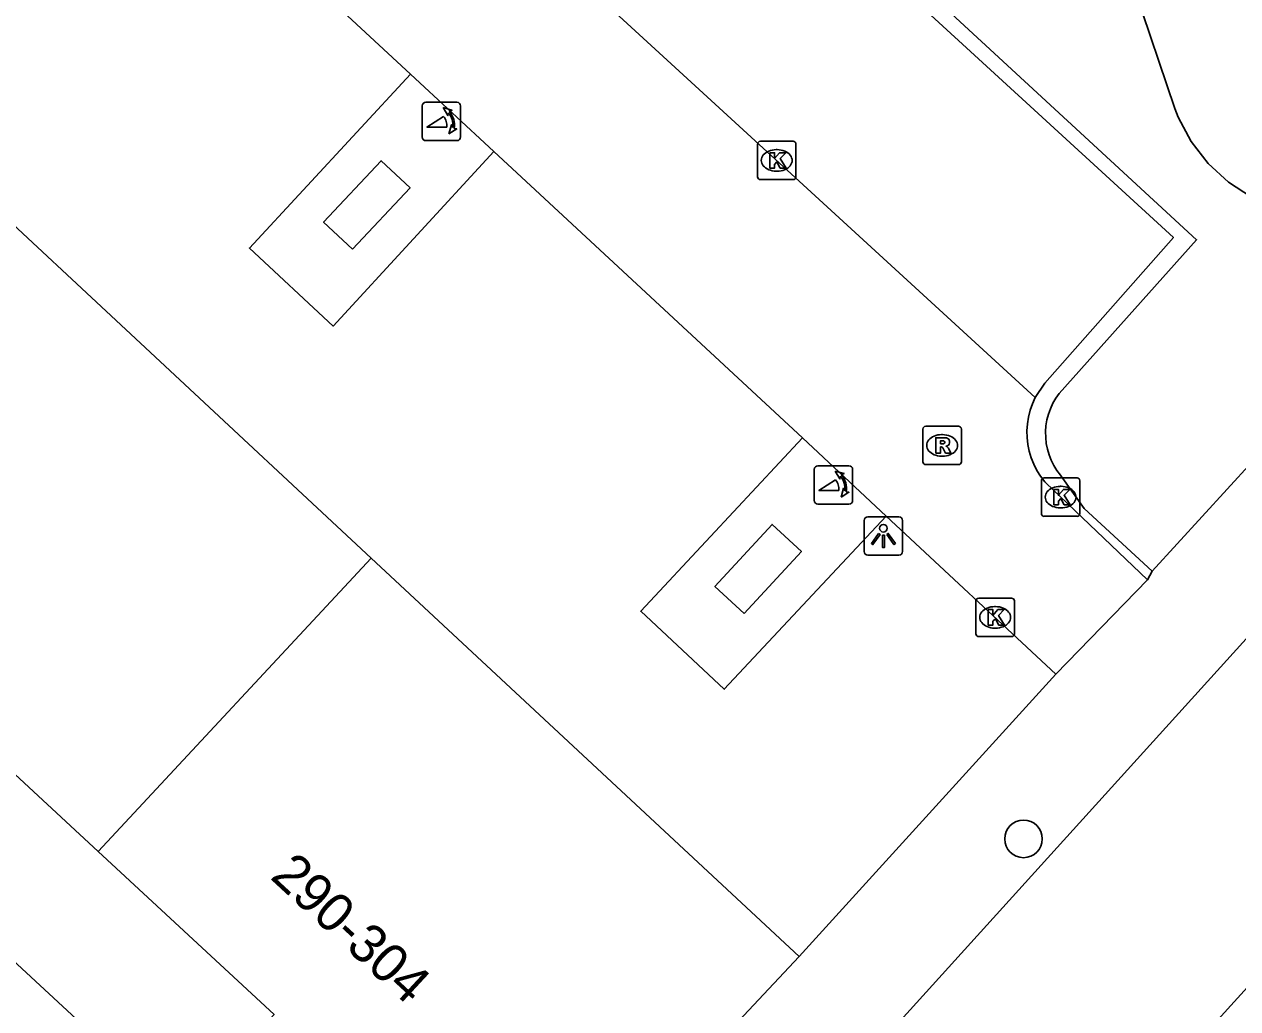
# Model space of a CAD drawing. Extents: x 159222 to 160346, y 381249 to 382166.
# Drawn here: x 159756.87 to 159788.43, y 381662.09 to 381687.69 of the extents above; entities that cross this region are included whole.
import ezdxf

# ---------------------------------------------------------------- set-up
doc = ezdxf.new("R2010")
doc.units = 0
for name, color, linetype in [('IMGEO_Boom', 7, 'Continuous'), ('IMGEO_Groenvoorziening', 7, 'Continuous'), ('IMGEO_Kolk', 7, 'Continuous'), ('IMGEO_Lichtpunt', 7, 'Continuous'), ('IMGEO_Pand', 7, 'Continuous'), ('IMGEO_Pand_nummerreeks', 7, 'Continuous'), ('IMGEO_Poller', 7, 'Continuous'), ('IMGEO_Rijbaan_lokaal_open', 7, 'Continuous'), ('IMGEO_Rioolput', 7, 'Continuous'), ('IMGEO_Voetpad_open', 7, 'Continuous')]:
    doc.layers.add(name, color=color, linetype=linetype)

msp = doc.modelspace()

# ---------------------------------------------------------------- linework, layer by layer
at = {"layer": 'IMGEO_Boom'}
msp.add_circle((159782.856, 381666.508), 0.489, dxfattribs=at)
at = {"layer": 'IMGEO_Groenvoorziening'}
msp.add_lwpolyline([(159795.667, 381687.924), (159794.813, 381685.687), (159793.517, 381683.609), (159792.92, 381683.21), (159792.265, 381682.916), (159791.57, 381682.734), (159790.855, 381682.671), (159790.139, 381682.727), (159789.442, 381682.902), (159788.784, 381683.19), (159788.184, 381683.584), (159787.657, 381684.071), (159787.218, 381684.64), (159786.88, 381685.274), (159786.791, 381685.497), (159785.742, 381688.609)], dxfattribs=at)
at = {"layer": 'IMGEO_Kolk'}
for p, q in [((159776.012, 381684.649), (159776.864, 381684.649)), ((159775.937, 381683.723), (159775.937, 381684.575)), ((159776.425, 381684.429), (159776.45, 381684.429)), ((159776.938, 381684.575), (159776.938, 381683.723)), ((159776.448, 381683.869), (159776.423, 381683.869)), ((159776.864, 381683.649), (159776.012, 381683.649)), ((159783.32, 381674.969), (159783.32, 381675.821)), ((159783.395, 381675.895), (159784.247, 381675.895)), ((159784.321, 381675.821), (159784.321, 381674.969)), ((159783.808, 381675.675), (159783.833, 381675.675)), ((159784.247, 381674.895), (159783.395, 381674.895)), ((159783.831, 381675.115), (159783.806, 381675.115)), ((159781.617, 381671.842), (159781.617, 381672.694)), ((159781.692, 381672.768), (159782.544, 381672.768)), ((159782.618, 381672.694), (159782.618, 381671.842)), ((159782.105, 381672.548), (159782.13, 381672.548)), ((159782.128, 381671.988), (159782.103, 381671.988)), ((159782.544, 381671.768), (159781.692, 381671.768))]:
    msp.add_line(p, q, dxfattribs=at)
for points in [[(159776.012, 381684.649), (159776.864, 381684.649)], [(159775.937, 381683.723), (159775.937, 381684.575)], [(159776.258, 381684.349), (159776.381, 381684.349), (159776.381, 381684.198), (159776.511, 381684.349), (159776.675, 381684.349), (159776.529, 381684.198), (159776.682, 381683.949), (159776.53, 381683.949), (159776.445, 381684.113), (159776.381, 381684.046), (159776.381, 381683.949), (159776.258, 381683.949), (159776.258, 381684.349)], [(159776.938, 381684.575), (159776.938, 381683.723)], [(159776.864, 381683.649), (159776.012, 381683.649)], [(159783.32, 381674.969), (159783.32, 381675.821)], [(159783.395, 381675.895), (159784.247, 381675.895)], [(159784.321, 381675.821), (159784.321, 381674.969)], [(159783.641, 381675.595), (159783.764, 381675.595), (159783.764, 381675.444), (159783.894, 381675.595), (159784.058, 381675.595), (159783.912, 381675.444), (159784.065, 381675.195), (159783.913, 381675.195), (159783.828, 381675.359), (159783.764, 381675.292), (159783.764, 381675.195), (159783.641, 381675.195), (159783.641, 381675.595)], [(159784.247, 381674.895), (159783.395, 381674.895)], [(159781.617, 381671.842), (159781.617, 381672.694)], [(159781.692, 381672.768), (159782.544, 381672.768)], [(159782.618, 381672.694), (159782.618, 381671.842)], [(159781.938, 381672.468), (159782.061, 381672.468), (159782.061, 381672.317), (159782.191, 381672.468), (159782.355, 381672.468), (159782.209, 381672.317), (159782.362, 381672.068), (159782.21, 381672.068), (159782.125, 381672.232), (159782.061, 381672.165), (159782.061, 381672.068), (159781.938, 381672.068), (159781.938, 381672.468)], [(159782.544, 381671.768), (159781.692, 381671.768)]]:
    msp.add_lwpolyline(points, dxfattribs=at)
for centre, start, end in [((159776.014, 381684.573), 91.552, 178.448), ((159776.014, 381684.573), 91.552, 178.448), ((159776.862, 381684.573), 1.552, 88.448), ((159776.862, 381684.573), 1.552, 88.448), ((159776.014, 381683.725), 181.552, 268.448), ((159776.014, 381683.725), 181.552, 268.448), ((159776.862, 381683.725), 271.552, 358.448), ((159776.862, 381683.725), 271.552, 358.448), ((159783.397, 381675.819), 91.552, 178.448), ((159783.397, 381675.819), 91.552, 178.448), ((159784.245, 381675.819), 1.552, 88.448), ((159784.245, 381675.819), 1.552, 88.448), ((159783.397, 381674.971), 181.552, 268.448), ((159783.397, 381674.971), 181.552, 268.448), ((159784.245, 381674.971), 271.552, 358.448), ((159784.245, 381674.971), 271.552, 358.448), ((159781.694, 381672.692), 91.552, 178.448), ((159781.694, 381672.692), 91.552, 178.448), ((159782.542, 381672.692), 1.552, 88.448), ((159782.542, 381672.692), 1.552, 88.448), ((159781.694, 381671.844), 181.552, 268.448), ((159781.694, 381671.844), 181.552, 268.448), ((159782.542, 381671.844), 271.552, 358.448), ((159782.542, 381671.844), 271.552, 358.448)]:
    msp.add_arc(centre, 0.0765, start, end, dxfattribs=at)
for centre, major_axis, ratio, start_param, end_param in [((159776.424, 381684.149), (-0.387, 0.002), 0.722429, 4.712389, 7.853982), ((159776.449, 381684.149), (-0.39, 0.002), 0.717154, 1.570796, 4.712389), ((159783.807, 381675.395), (-0.387, 0.002), 0.722429, 4.712389, 7.853982), ((159783.832, 381675.395), (-0.39, 0.002), 0.717154, 1.570796, 4.712389), ((159782.104, 381672.268), (-0.387, 0.002), 0.722429, 4.712389, 7.853982), ((159782.129, 381672.268), (-0.39, 0.002), 0.717154, 1.570796, 4.712389)]:
    msp.add_ellipse(centre, major_axis=major_axis, ratio=ratio, start_param=start_param, end_param=end_param, dxfattribs=at)
at = {"layer": 'IMGEO_Lichtpunt'}
for p, q in [((159779.616, 381674.883), (159778.808, 381674.883)), ((159779.616, 381674.883), (159778.808, 381674.883)), ((159778.714, 381674.788), (159778.714, 381673.981)), ((159778.714, 381674.788), (159778.714, 381673.981)), ((159779.71, 381673.981), (159779.71, 381674.788)), ((159779.71, 381673.981), (159779.71, 381674.788)), ((159778.808, 381673.887), (159779.616, 381673.887)), ((159778.808, 381673.887), (159779.616, 381673.887))]:
    msp.add_line(p, q, dxfattribs=at)
for points in [[(159779.088, 381674.452), (159779.127, 381674.424), (159778.939, 381674.162), (159778.901, 381674.189), (159779.088, 381674.452)], [(159779.19, 381674.404), (159779.237, 381674.404), (159779.237, 381674.082), (159779.19, 381674.082), (159779.19, 381674.404)], [(159779.3, 381674.424), (159779.338, 381674.451), (159779.525, 381674.189), (159779.486, 381674.161), (159779.3, 381674.424)]]:
    msp.add_lwpolyline(points, dxfattribs=at)
msp.add_circle((159779.213, 381674.586), 0.0994, dxfattribs=at)
for centre, start, end in [((159778.808, 381674.788), 90, 180), ((159778.808, 381674.788), 90, 180), ((159779.616, 381674.788), 0, 90), ((159779.616, 381674.788), 0, 90), ((159778.808, 381673.981), 180, 270), ((159778.808, 381673.981), 180, 270), ((159779.616, 381673.981), 270, 0), ((159779.616, 381673.981), 270, 360)]:
    msp.add_arc(centre, 0.0946, start, end, dxfattribs=at)
at = {"layer": 'IMGEO_Pand'}
for points in [[(159765.892, 381673.811), (159754.905, 381684.037)], [(159758.79, 381666.181), (159754.212, 381670.422), (159753.296, 381669.433), (159751.462, 381671.131), (159752.378, 381672.12), (159747.779, 381676.381)], [(159765.892, 381673.811), (159758.79, 381666.181)], [(159777.023, 381663.45), (159765.892, 381673.811)], [(159769.912, 381655.879), (159765.188, 381660.256), (159764.271, 381659.266), (159762.452, 381660.951), (159763.368, 381661.94), (159758.79, 381666.181)], [(159769.912, 381655.879), (159777.023, 381663.45)]]:
    msp.add_lwpolyline(points, dxfattribs=at)
at = {"layer": 'IMGEO_Poller'}
for p, q in [((159767.22, 381685.565), (159767.22, 381684.758)), ((159767.22, 381685.565), (159767.22, 381684.758)), ((159768.122, 381685.66), (159767.314, 381685.66)), ((159768.122, 381685.66), (159767.314, 381685.66)), ((159768.216, 381684.758), (159768.216, 381685.565)), ((159768.216, 381684.758), (159768.216, 381685.565)), ((159767.314, 381684.663), (159768.122, 381684.663)), ((159767.314, 381684.663), (159768.122, 381684.663)), ((159777.415, 381676.115), (159777.415, 381675.308)), ((159777.415, 381676.115), (159777.415, 381675.308)), ((159778.317, 381676.21), (159777.509, 381676.21)), ((159778.317, 381676.21), (159777.509, 381676.21)), ((159778.411, 381675.308), (159778.411, 381676.115)), ((159778.411, 381675.308), (159778.411, 381676.115)), ((159777.509, 381675.213), (159778.317, 381675.213)), ((159777.509, 381675.213), (159778.317, 381675.213))]:
    msp.add_line(p, q, dxfattribs=at)
for points in [[(159767.855, 381685.016), (159767.342, 381685.016), (159767.772, 381685.291)], [(159767.899, 381685.389), (159767.887, 381685.316), (159767.762, 381685.521)], [(159767.762, 381685.521), (159767.993, 381685.455), (159767.922, 381685.423)], [(159767.915, 381684.844), (159767.981, 381685.075), (159768.011, 381685.007)], [(159768.047, 381684.98), (159768.119, 381684.969), (159767.915, 381684.844)], [(159778.05, 381675.566), (159777.537, 381675.566), (159777.967, 381675.841)], [(159778.094, 381675.939), (159778.082, 381675.866), (159777.957, 381676.071)], [(159777.957, 381676.071), (159778.188, 381676.005), (159778.117, 381675.973)], [(159778.11, 381675.394), (159778.176, 381675.625), (159778.206, 381675.557)], [(159778.242, 381675.53), (159778.314, 381675.519), (159778.11, 381675.394)]]:
    msp.add_lwpolyline(points, dxfattribs=at)
for centre, radius, start, end in [((159767.314, 381685.565), 0.0946, 90, 180), ((159767.314, 381685.565), 0.0946, 90, 180), ((159768.122, 381685.565), 0.0946, 0, 90), ((159768.122, 381685.565), 0.0946, 0, 90), ((159767.527, 381685.066), 0.332, 351.3247, 42.4854), ((159767.541, 381685.076), 0.476, 351.7527, 41.1691), ((159767.541, 381685.076), 0.516, 349.3569, 42.2912), ((159767.314, 381684.758), 0.0946, 180, 270), ((159767.314, 381684.758), 0.0946, 180, 270), ((159768.122, 381684.758), 0.0946, 270, 0), ((159768.122, 381684.758), 0.0946, 270, 0), ((159777.509, 381676.115), 0.0946, 90, 180), ((159777.509, 381676.115), 0.0946, 90, 180), ((159778.317, 381676.115), 0.0946, 0, 90), ((159778.317, 381676.115), 0.0946, 0, 90), ((159777.722, 381675.616), 0.332, 351.3247, 42.4854), ((159777.736, 381675.626), 0.476, 351.7527, 41.1691), ((159777.736, 381675.626), 0.516, 349.3569, 42.2912), ((159777.509, 381675.308), 0.0946, 180, 270), ((159777.509, 381675.308), 0.0946, 180, 270), ((159778.317, 381675.308), 0.0946, 270, 0), ((159778.317, 381675.308), 0.0946, 270, 0)]:
    msp.add_arc(centre, radius, start, end, dxfattribs=at)
at = {"layer": 'IMGEO_Rijbaan_lokaal_open'}
for points in [[(159783.162, 381677.984), (159758.819, 381700.298)], [(159766.913, 381686.389), (159757.428, 381695.18)], [(159681.38, 381651.547), (159686.578, 381654.975), (159698.504, 381664.326), (159725.995, 381685.842), (159726.077, 381685.887), (159726.578, 381686.129), (159727.1, 381686.326), (159727.636, 381686.475), (159728.184, 381686.575), (159728.739, 381686.627), (159729.296, 381686.628), (159729.85, 381686.58), (159730.399, 381686.482), (159730.936, 381686.336), (159731.459, 381686.142), (159731.961, 381685.903), (159732.441, 381685.619), (159732.893, 381685.294), (159765.564, 381655.029), (159765.97, 381654.692), (159766.405, 381654.392), (159766.864, 381654.132), (159767.345, 381653.914), (159767.844, 381653.74)], [(159766.913, 381686.389), (159769.08, 381684.381)], [(159777.108, 381676.935), (159769.08, 381684.381)], [(159800.187, 381684.401), (159791.476, 381674.818), (159788.56, 381671.616), (159785.974, 381668.761), (159773.755, 381655.266)], [(159777.946, 381650.837), (159790.395, 381664.545), (159804.686, 381680.282)], [(159783.162, 381677.984), (159783.088, 381677.821), (159783.029, 381677.651), (159782.985, 381677.477), (159782.957, 381677.3), (159782.945, 381677.121), (159782.949, 381676.942), (159782.968, 381676.764), (159783.004, 381676.588), (159783.055, 381676.416), (159783.122, 381676.25), (159783.203, 381676.09), (159783.298, 381675.938), (159783.406, 381675.795), (159783.433, 381675.763), (159786.083, 381673.243)], [(159777.108, 381676.935), (159779.288, 381674.902)], [(159783.695, 381670.793), (159779.288, 381674.902)], [(159783.695, 381670.793), (159786.083, 381673.243)]]:
    msp.add_lwpolyline(points, dxfattribs=at)
at = {"layer": 'IMGEO_Rioolput'}
for p, q in [((159780.238, 381676.313), (159780.238, 381677.165)), ((159780.313, 381677.239), (159781.165, 381677.239)), ((159781.239, 381677.165), (159781.239, 381676.313)), ((159780.726, 381677.019), (159780.751, 381677.019)), ((159780.749, 381676.459), (159780.724, 381676.459)), ((159781.165, 381676.239), (159780.313, 381676.239))]:
    msp.add_line(p, q, dxfattribs=at)
for points in [[(159780.238, 381676.313), (159780.238, 381677.165)], [(159780.313, 381677.239), (159781.165, 381677.239)], [(159781.239, 381677.165), (159781.239, 381676.313)], [(159780.827, 381676.937), (159780.575, 381676.939), (159780.575, 381676.539)], [(159780.753, 381676.858), (159780.699, 381676.858), (159780.699, 381676.777)], [(159780.699, 381676.777), (159780.751, 381676.777)], [(159780.575, 381676.539), (159780.699, 381676.539), (159780.699, 381676.701), (159780.71, 381676.701)], [(159780.757, 381676.672), (159780.828, 381676.539), (159780.968, 381676.539), (159780.903, 381676.665)], [(159781.165, 381676.239), (159780.313, 381676.239)]]:
    msp.add_lwpolyline(points, dxfattribs=at)
for centre, radius, start, end in [((159780.315, 381677.163), 0.0765, 91.552, 178.448), ((159780.315, 381677.163), 0.0765, 91.552, 178.448), ((159781.163, 381677.163), 0.0765, 1.552, 88.448), ((159781.163, 381677.163), 0.0765, 1.552, 88.448), ((159780.735, 381676.966), 0.19, 274.7715, 282.9687), ((159780.759, 381676.762), 0.0964, 77.0061, 93.1865), ((159780.773, 381676.819), 0.0378, 276.6634, 79.6772), ((159780.826, 381676.827), 0.109, 350.3612, 89.416), ((159780.824, 381676.827), 0.112, 277.5842, 350.9817), ((159780.808, 381676.612), 0.108, 29.5134, 73.7905), ((159780.709, 381676.648), 0.0533, 26.0293, 88.6989), ((159780.315, 381676.315), 0.0765, 181.552, 268.448), ((159780.315, 381676.315), 0.0765, 181.552, 268.448), ((159781.163, 381676.315), 0.0765, 271.552, 358.448), ((159781.163, 381676.315), 0.0765, 271.552, 358.448)]:
    msp.add_arc(centre, radius, start, end, dxfattribs=at)
for centre, major_axis, ratio, start_param, end_param in [((159780.725, 381676.739), (-0.387, 0.002), 0.722429, 4.712389, 7.853982), ((159780.75, 381676.739), (-0.39, 0.002), 0.717154, 1.570796, 4.712389)]:
    msp.add_ellipse(centre, major_axis=major_axis, ratio=ratio, start_param=start_param, end_param=end_param, dxfattribs=at)
at = {"layer": 'IMGEO_Voetpad_open'}
for points in [[(159786.198, 381673.472), (159784.437, 381675.101), (159783.833, 381675.942), (159783.818, 381675.961), (159783.726, 381676.083), (159783.645, 381676.214), (159783.577, 381676.351), (159783.521, 381676.494), (159783.478, 381676.641), (159783.448, 381676.791), (159783.432, 381676.944), (159783.429, 381677.097), (159783.44, 381677.25), (159783.465, 381677.401), (159783.504, 381677.55), (159783.555, 381677.694), (159783.619, 381677.833), (159783.695, 381677.966), (159783.783, 381678.092), (159787.358, 381682.086), (159755.923, 381711.072), (159757.379, 381712.345)], [(159786.198, 381673.472), (159811.556, 381701.194), (159810.118, 381702.511), (159812.234, 381704.813)], [(159758.819, 381700.298), (159762.545, 381704.335), (159786.752, 381682.146), (159783.408, 381678.357), (159783.162, 381677.984)], [(159769.08, 381684.381), (159764.906, 381679.841), (159762.726, 381681.868), (159766.913, 381686.389)], [(159765.408, 381681.839), (159764.656, 381682.544), (159766.149, 381684.139), (159766.902, 381683.434), (159765.408, 381681.839)], [(159779.288, 381674.902), (159775.075, 381670.397), (159772.901, 381672.428), (159774.717, 381674.374), (159777.108, 381676.935)], [(159775.595, 381672.371), (159774.832, 381673.074), (159776.317, 381674.685), (159777.08, 381673.982), (159775.595, 381672.371)], [(159786.083, 381673.243), (159786.198, 381673.472)], [(159777.023, 381663.45), (159783.695, 381670.793)]]:
    msp.add_lwpolyline(points, dxfattribs=at)

# ---------------------------------------------------------------- texts
at = {"layer": 'IMGEO_Pand_nummerreeks'}
msp.add_text('290-304', height=1, rotation=317.1919, dxfattribs=at).set_placement((159763.239, 381665.495))

doc.saveas('drawing.dxf')
